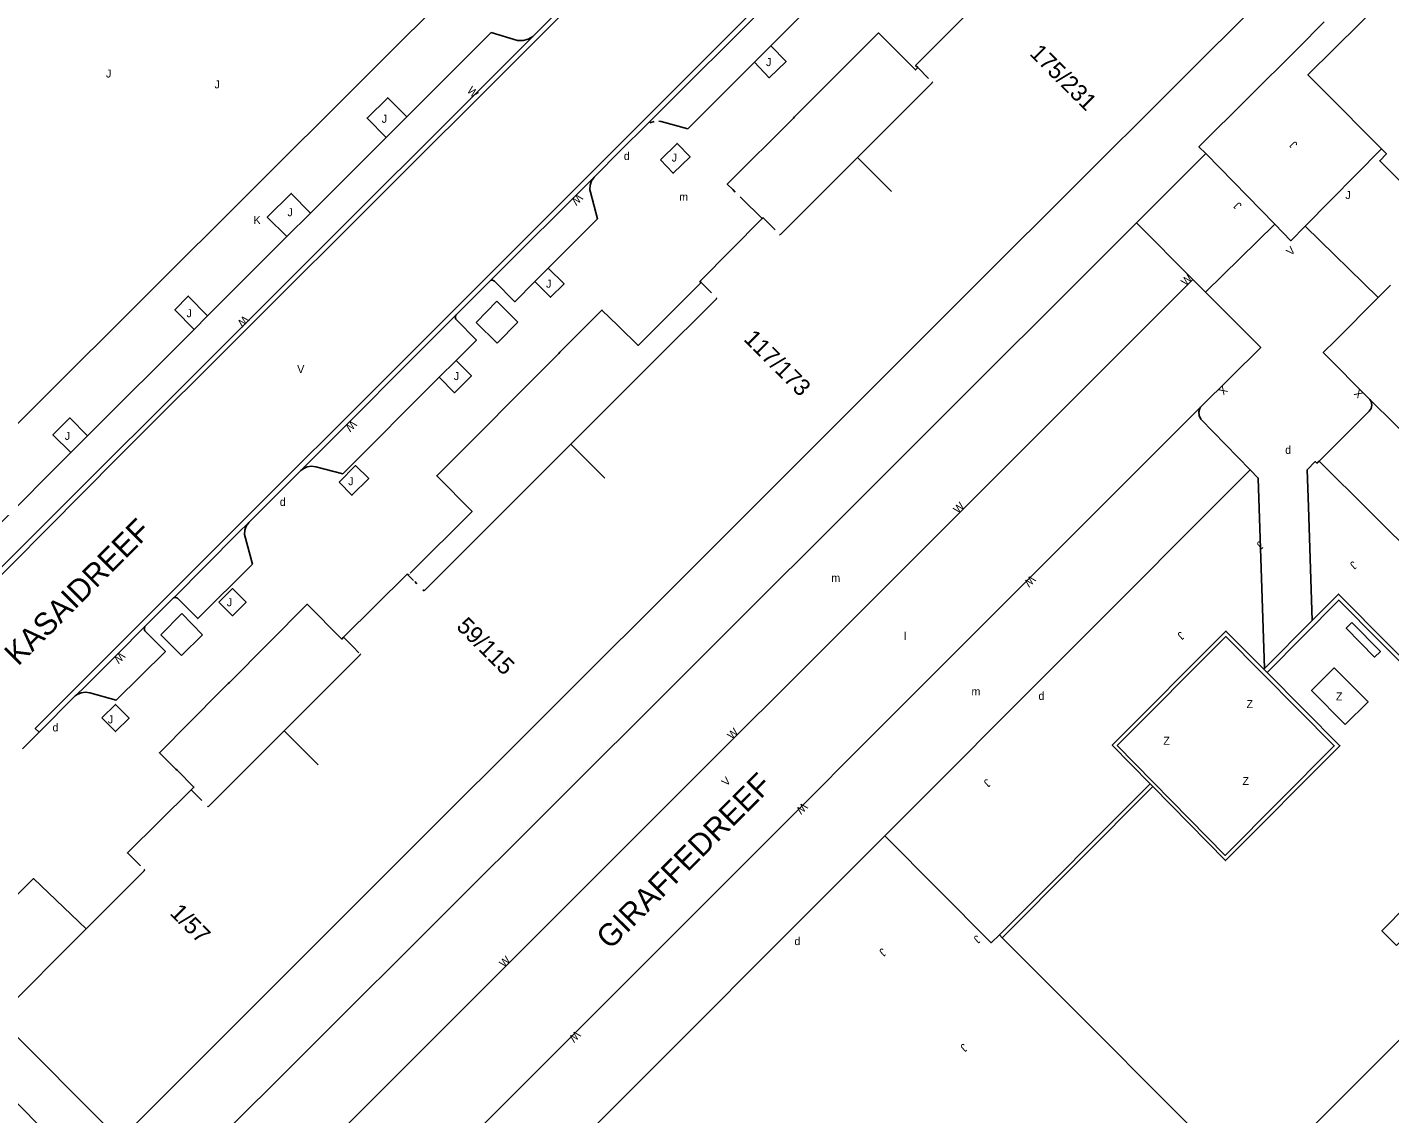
# Model space of a CAD drawing. Extents: x 134999 to 136502, y 457398 to 459002.
# Drawn here: x 135874 to 135959.1, y 458863.8 to 458931.7 of the extents above; entities that cross this region are included whole.
import ezdxf

# ---------------------------------------------------------------- set-up
doc = ezdxf.new("R2010")
doc.units = 0
for name, color, linetype in [('RI_DGTB_15', 7, 'Continuous'), ('RI_DGTB_18', 7, 'Continuous'), ('RI_DGTB_2', 7, 'Continuous'), ('RI_DGTB_29', 7, 'Continuous'), ('RI_DGTB_3', 7, 'Continuous'), ('RI_DGTB_30', 7, 'Continuous'), ('RI_DGTB_31', 7, 'Continuous'), ('RI_DGTB_32', 7, 'Continuous'), ('RI_DGTB_35', 7, 'Continuous'), ('RI_DGTB_36', 7, 'Continuous'), ('RI_DGTB_37', 7, 'Continuous'), ('RI_DGTB_43', 7, 'Continuous'), ('RI_DGTB_53', 7, 'Continuous'), ('RI_DGTB_54', 7, 'Continuous')]:
    doc.layers.add(name, color=color, linetype=linetype)

msp = doc.modelspace()

# ---------------------------------------------------------------- linework, layer by layer
at = {"layer": 'RI_DGTB_15'}
for p, q in [((135925.844, 458923.519), (135927.966, 458921.398)), ((135907.926, 458905.599), (135910.048, 458903.478)), ((135890.008, 458887.679), (135892.13, 458885.558))]:
    msp.add_line(p, q, dxfattribs=at)
at = {"layer": 'RI_DGTB_18'}
msp.add_lwpolyline([(135927.549, 458881.126), (135934.187, 458874.441), (135934.718, 458874.926)], dxfattribs=at)
at = {"layer": 'RI_DGTB_2'}
for p, q in [((135930.282, 458928.468), (135929.604, 458929.147)), ((135930.538, 458928.212), (135930.502, 458928.248)), ((135921.009, 458918.683), (135920.976, 458918.717)), ((135916.708, 458915.06), (135916.063, 458915.707)), ((135917.047, 458914.72), (135917.009, 458914.758)), ((135898.106, 458897.087), (135897.769, 458897.425)), ((135898.309, 458896.884), (135898.176, 458897.017)), ((135898.752, 458896.44), (135898.681, 458896.511)), ((135894.317, 458892.941), (135893.719, 458893.541)), ((135894.687, 458892.571), (135894.317, 458892.941)), ((135894.793, 458892.464), (135894.758, 458892.499)), ((135884.868, 458883.332), (135884.196, 458884.005)), ((135885.264, 458882.935), (135885.223, 458882.976)), ((135881.301, 458878.972), (135881.25, 458879.023))]:
    msp.add_line(p, q, dxfattribs=at)
for points in [[(135933.529, 458933.169), (135933.449, 458933.25), (135929.47, 458929.282), (135929.604, 458929.147)], [(135919.892, 458919.705), (135915.988, 458915.782), (135916.063, 458915.707)], [(135920.695, 458918.998), (135919.94, 458919.754), (135919.892, 458919.705)], [(135893.719, 458893.541), (135897.705, 458897.489), (135897.769, 458897.425)], [(135884.196, 458884.005), (135880.22, 458880.056), (135881.027, 458879.246)]]:
    msp.add_lwpolyline(points, dxfattribs=at)
at = {"layer": 'RI_DGTB_3'}
for p, q in [((135930.538, 458928.212), (135927.031, 458924.705)), ((135927.031, 458924.705), (135925.844, 458923.518)), ((135925.844, 458923.518), (135921.009, 458918.683)), ((135933.515, 458915.852), (135915.587, 458897.942)), ((135917.047, 458914.72), (135913.137, 458910.81)), ((135913.137, 458910.81), (135907.926, 458905.599)), ((135907.926, 458905.599), (135898.752, 458896.44)), ((135915.587, 458897.942), (135897.659, 458880.031)), ((135894.793, 458892.464), (135891.242, 458888.912)), ((135891.242, 458888.912), (135890.008, 458887.679)), ((135890.008, 458887.679), (135885.264, 458882.935)), ((135881.301, 458878.972), (135877.637, 458875.307))]:
    msp.add_line(p, q, dxfattribs=at)
for points in [[(135934.758, 458932.432), (135943.758, 458941.433), (135951.475, 458933.795), (135933.515, 458915.852)], [(135897.659, 458880.031), (135879.741, 458862.13), (135872.09, 458869.759), (135877.637, 458875.307)]]:
    msp.add_lwpolyline(points, dxfattribs=at)
at = {"layer": 'RI_DGTB_31'}
for p, q in [((135902.005, 458913.219), (135903.301, 458914.544)), ((135903.301, 458914.544), (135904.62, 458913.238)), ((135903.317, 458911.926), (135902.005, 458913.219)), ((135904.62, 458913.238), (135903.317, 458911.926)), ((135882.308, 458893.697), (135883.623, 458895.013)), ((135883.623, 458895.013), (135884.909, 458893.694)), ((135883.608, 458892.402), (135882.308, 458893.697)), ((135884.909, 458893.694), (135883.608, 458892.402))]:
    msp.add_line(p, q, dxfattribs=at)
for points in [[(135885.93, 458895.729), (135886.781, 458894.879), (135887.632, 458895.724), (135886.784, 458896.576), (135885.93, 458895.729)], [(135878.626, 458888.503), (135879.477, 458889.337), (135880.326, 458888.482), (135879.475, 458887.637), (135878.626, 458888.503)]]:
    msp.add_lwpolyline(points, dxfattribs=at)
at = {"layer": 'RI_DGTB_32'}
for p, q in [((135951.235, 458891.538), (135951.431, 458891.341)), ((135944.305, 458884.2), (135944.134, 458884.373))]:
    msp.add_line(p, q, dxfattribs=at)
for points in [[(135956.738, 458894.452), (135958.514, 458892.649), (135958.158, 458892.298), (135956.381, 458894.102), (135956.738, 458894.452)], [(135951.235, 458891.538), (135948.867, 458893.925), (135941.756, 458886.794), (135944.134, 458884.373)], [(135942.06, 458886.775), (135948.848, 458893.582), (135955.629, 458886.748), (135948.812, 458879.904), (135942.06, 458886.775)], [(135951.431, 458891.341), (135955.986, 458886.751), (135948.844, 458879.581), (135944.305, 458884.2)]]:
    msp.add_lwpolyline(points, dxfattribs=at)
msp.add_lwpolyline([(135959.531, 458874.269), (135958.61, 458875.177), (135963.38, 458880.017), (135964.301, 458879.109)], close=True, dxfattribs=at)
at = {"layer": 'RI_DGTB_53'}
for p, q in [((135905.548, 458931.089), (135916.209, 458941.774)), ((135912.618, 458925.528), (135923.5, 458936.407)), ((135905.548, 458931.089), (135868.28, 458893.86)), ((135919.399, 458929.478), (135920.431, 458930.509)), ((135919.399, 458929.478), (135915.238, 458925.319)), ((135897.674, 458926.069), (135896.39, 458924.785)), ((135913.137, 458925.78), (135912.86, 458925.69)), ((135913.574, 458925.768), (135913.428, 458925.792)), ((135915.238, 458925.319), (135913.574, 458925.768)), ((135921.833, 458925.986), (135921.904, 458926.057)), ((135896.39, 458924.785), (135891.659, 458920.055)), ((135912.618, 458925.528), (135911.087, 458924.028)), ((135911.087, 458924.028), (135909.391, 458922.305)), ((135902.917, 458915.836), (135909.391, 458922.305)), ((135918.207, 458921.363), (135918.043, 458921.525)), ((135918.583, 458920.99), (135918.512, 458921.059)), ((135919.892, 458919.705), (135918.583, 458920.99)), ((135891.659, 458920.055), (135890.189, 458918.585)), ((135890.189, 458918.585), (135885.228, 458913.625)), ((135906.517, 458916.61), (135905.679, 458915.772)), ((135902.868, 458915.795), (135900.75, 458913.669)), ((135902.917, 458915.836), (135902.868, 458915.795)), ((135885.228, 458913.625), (135884.38, 458912.777)), ((135900.75, 458913.669), (135891.057, 458903.958)), ((135884.38, 458912.777), (135877.726, 458906.125)), ((135910.857, 458913.02), (135910.928, 458912.951)), ((135907.169, 458911.282), (135907.24, 458911.353)), ((135900.753, 458910.838), (135899.708, 458909.792)), ((135877.726, 458906.125), (135876.68, 458905.079)), ((135876.68, 458905.079), (135870.214, 458898.614)), ((135891.057, 458903.958), (135887.808, 458900.703)), ((135897.769, 458897.425), (135897.821, 458897.477)), ((135883.095, 458895.994), (135881.297, 458894.205)), ((135883.114, 458896.009), (135883.095, 458895.994)), ((135886.055, 458890.178), (135886.524, 458890.643)), ((135886.524, 458890.643), (135886.595, 458890.714)), ((135874.706, 458887.609), (135876.953, 458889.868)), ((135876.953, 458889.868), (135877.381, 458890.271)), ((135874.706, 458887.609), (135873.661, 458886.557)), ((135883.32, 458885.226), (135883.25, 458885.296))]:
    msp.add_line(p, q, dxfattribs=at)
for points in [[(135945.377, 458958.299), (135945.24, 458958.477), (135944.554, 458957.788), (135944.477, 458957.872), (135874.456, 458887.843), (135874.706, 458887.609)], [(135916.209, 458941.774), (135916.287, 458941.416), (135904.282, 458929.383), (135879.638, 458904.788), (135868.549, 458893.628), (135868.28, 458893.86)], [(135972.965, 458935.726), (135967.059, 458941.636), (135953.989, 458928.687), (135954.92, 458927.748)], [(135920.431, 458930.509), (135923.726, 458933.816), (135923.275, 458935.44), (135923.27, 458935.791), (135923.348, 458936.113), (135923.5, 458936.407)], [(135855.391, 458889.023), (135874.637, 458908.17), (135901.4, 458934.885), (135900.513, 458935.745)], [(135897.674, 458926.069), (135902.939, 458931.333), (135904.586, 458930.836), (135904.947, 458930.841), (135905.263, 458930.928), (135905.548, 458931.089)], [(135921.904, 458926.057), (135927.16, 458931.316), (135929.46, 458929.004), (135929.604, 458929.147)], [(135920.431, 458930.509), (135921.382, 458929.533), (135920.328, 458928.505), (135919.399, 458929.478)], [(135897.674, 458926.069), (135896.482, 458927.262), (135895.197, 458925.991), (135896.39, 458924.785)], [(135921.833, 458925.986), (135917.706, 458921.856), (135918.043, 458921.525)], [(135913.525, 458923.385), (135914.321, 458922.541), (135915.38, 458923.575), (135914.57, 458924.405), (135913.525, 458923.385)], [(135906.517, 458916.61), (135909.599, 458919.695), (135909.148, 458921.352), (135909.124, 458921.5), (135909.137, 458921.79), (135909.228, 458922.065), (135909.391, 458922.305)], [(135891.659, 458920.055), (135890.458, 458921.28), (135888.961, 458919.794), (135890.189, 458918.585)], [(135905.679, 458915.772), (135906.657, 458914.792), (135907.505, 458915.631), (135906.517, 458916.61)], [(135905.679, 458915.772), (135904.421, 458914.513), (135903.148, 458915.788), (135903.041, 458915.848), (135902.917, 458915.836)], [(135916.063, 458915.707), (135912.131, 458911.774), (135910.928, 458912.951)], [(135884.38, 458912.777), (135883.188, 458913.999), (135884.017, 458914.86), (135885.228, 458913.625)], [(135900.753, 458910.838), (135902.028, 458912.114), (135900.763, 458913.395), (135900.739, 458913.425), (135900.706, 458913.549), (135900.75, 458913.669)], [(135907.24, 458911.353), (135909.866, 458913.99), (135910.857, 458913.02)], [(135907.169, 458911.282), (135899.546, 458903.628), (135901.752, 458901.4), (135897.892, 458897.548)], [(135900.753, 458910.838), (135901.718, 458909.873), (135900.661, 458908.823), (135899.708, 458909.792)], [(135899.708, 458909.792), (135893.673, 458903.753), (135891.999, 458904.19), (135891.724, 458904.229), (135891.45, 458904.188), (135891.199, 458904.071), (135891.057, 458903.958)], [(135876.68, 458905.079), (135875.567, 458906.185), (135876.621, 458907.245), (135877.726, 458906.125)], [(135893.441, 458903.232), (135894.251, 458902.416), (135895.295, 458903.453), (135894.481, 458904.263), (135893.441, 458903.232)], [(135887.808, 458900.703), (135887.647, 458900.486), (135887.557, 458900.231), (135887.545, 458899.961), (135888.026, 458898.101), (135884.618, 458894.704), (135883.354, 458895.977), (135883.24, 458896.031), (135883.114, 458896.009)], [(135883.114, 458896.009), (135887.124, 458900.047), (135887.808, 458900.703)], [(135886.595, 458890.714), (135891.459, 458895.598), (135893.622, 458893.425), (135893.719, 458893.541)], [(135881.297, 458894.205), (135881.257, 458894.085), (135881.311, 458893.944), (135882.593, 458892.645), (135879.52, 458889.604), (135877.87, 458890.054), (135877.597, 458890.1), (135877.323, 458890.065), (135877.07, 458889.954), (135876.953, 458889.868)], [(135877.381, 458890.271), (135879.595, 458892.474), (135881.297, 458894.205)], [(135886.055, 458890.178), (135882.221, 458886.322), (135883.25, 458885.296)], [(135883.32, 458885.226), (135884.374, 458884.174), (135884.196, 458884.005)]]:
    msp.add_lwpolyline(points, dxfattribs=at)
at = {"layer": 'RI_DGTB_54'}
for p, q in [((135958.585, 458924.069), (135954.92, 458927.748)), ((135953.814, 458919.232), (135958.585, 458924.069)), ((135947.612, 458923.782), (135943.27, 458919.446)), ((135947.612, 458923.782), (135951.916, 458919.358)), ((135943.27, 458919.446), (135946.797, 458915.908)), ((135951.916, 458919.358), (135947.589, 458915.113)), ((135958.385, 458914.777), (135953.814, 458919.232)), ((135946.797, 458915.908), (135888.221, 458857.33)), ((135946.797, 458915.908), (135947.589, 458915.113)), ((135959.146, 458915.544), (135958.385, 458914.777)), ((135950.211, 458912.48), (135947.589, 458915.113)), ((135955.705, 458912.077), (135958.385, 458914.777)), ((135892.415, 458853.032), (135947.279, 458907.921)), ((135957.862, 458908.408), (135995.68, 458870.701)), ((135954.698, 458904.546), (135990.904, 458868.422)), ((135927.549, 458881.126), (135950.389, 458903.995)), ((135954.252, 458894.578), (135951.276, 458891.579)), ((135951.276, 458891.579), (135951.235, 458891.538)), ((135934.718, 458874.926), (135944.134, 458884.373)), ((135934.89, 458874.755), (135944.305, 458884.2)), ((135895.924, 458849.463), (135927.549, 458881.126)), ((135934.89, 458874.755), (135934.718, 458874.926))]:
    msp.add_line(p, q, dxfattribs=at)
for points in [[(135955.009, 458932.001), (135953.333, 458930.319), (135947.179, 458924.199), (135947.612, 458923.782)], [(135962.682, 458919.108), (135958.473, 458923.326), (135958.895, 458923.757), (135958.585, 458924.069)], [(135884.708, 458860.984), (135914.441, 458890.651), (135943.27, 458919.446)], [(135951.916, 458919.358), (135952.92, 458918.325), (135953.814, 458919.232)], [(135947.279, 458907.921), (135951.04, 458911.64), (135950.211, 458912.48)], [(135957.862, 458908.408), (135954.946, 458911.339), (135955.705, 458912.077)], [(135950.389, 458903.995), (135947.289, 458907.179), (135947.194, 458907.39), (135947.176, 458907.621), (135947.237, 458907.845), (135947.279, 458907.921)], [(135954.698, 458904.546), (135957.821, 458907.66), (135957.937, 458907.841), (135957.979, 458908.052), (135957.942, 458908.263), (135957.862, 458908.408)], [(135954.252, 458894.578), (135954.017, 458901.684), (135953.945, 458904.004), (135954.438, 458904.513), (135954.546, 458904.425), (135954.698, 458904.546)], [(135951.276, 458891.579), (135950.887, 458903.484), (135950.389, 458903.995)], [(135967.074, 458875.375), (135966.927, 458875.522), (135971.529, 458880.128), (135955.912, 458895.857), (135951.431, 458891.341)], [(135967.074, 458875.375), (135971.852, 458880.157), (135955.892, 458896.231), (135954.252, 458894.578)], [(135956.321, 458888.084), (135957.743, 458889.49), (135955.636, 458891.624), (135954.214, 458890.218), (135956.321, 458888.084)], [(135884.708, 458860.984), (135884.594, 458861.091), (135880.664, 458857.027), (135867.551, 458870.2), (135867.553, 458871.725), (135874.353, 458878.452), (135877.637, 458875.307)], [(135934.89, 458874.755), (135950.481, 458859.13), (135964.759, 458873.432), (135980.387, 458857.852)]]:
    msp.add_lwpolyline(points, dxfattribs=at)

# ---------------------------------------------------------------- texts
at = {"layer": 'RI_DGTB_29'}
for p in [(135911.239, 458923.371), (135952.566, 458904.998), (135889.738, 458901.747), (135937.15, 458889.62), (135875.536, 458887.65), (135921.899, 458874.294)]:
    msp.add_text('d', height=0.5, dxfattribs=at).set_placement(p)
at = {"layer": 'RI_DGTB_30'}
for s, rotation, p in [('W', 313.72431, (135901.404, 458927.672)), ('W', 224.9065, (135908.375, 458921.292)), ('V', 45.00717, (135952.932, 458917.352)), ('W', 44.99773, (135946.355, 458915.466)), ('W', 225.63695, (135887.496, 458913.687)), ('X', 224.99772, (135948.668, 458909.297)), ('X', 135.08565, (135957.492, 458908.783)), ('W', 224.98374, (135894.243, 458907.141)), ('W', 44.99773, (135932.123, 458901.233)), ('W', 224.99772, (135936.662, 458897.438)), ('W', 225.2767, (135879.771, 458892.651)), ('W', 44.99773, (135918.001, 458887.111)), ('V', 44.99773, (135917.65, 458884.192)), ('W', 224.99772, (135922.421, 458883.225)), ('W', 44.99773, (135903.752, 458872.862)), ('W', 224.99772, (135908.225, 458868.981))]:
    msp.add_text(s, height=0.5, rotation=rotation, dxfattribs=at).set_placement(p)
for s, p in [('K', (135888.099, 458919.364)), ('V', (135890.829, 458910.046))]:
    msp.add_text(s, height=0.5, dxfattribs=at).set_placement(p)
at = {"layer": 'RI_DGTB_31'}
for p in [(135878.88, 458928.525), (135920.124, 458929.237), (135885.664, 458927.847), (135896.11, 458925.694), (135914.227, 458923.269), (135956.328, 458920.928), (135890.216, 458919.853), (135906.377, 458915.385), (135883.912, 458913.542), (135900.617, 458909.612), (135876.304, 458905.875), (135894.018, 458903.042), (135886.43, 458895.475), (135878.995, 458888.15)]:
    msp.add_text('J', height=0.5, dxfattribs=at).set_placement(p)
for rotation, p in [(135.08565, (135953.374, 458924.363)), (135.08565, (135949.886, 458920.557)), (221.96455, (135950.976, 458899.596)), (221.96455, (135956.805, 458898.332)), (221.96455, (135946.024, 458893.931)), (221.96455, (135933.919, 458884.724)), (221.96455, (135933.291, 458874.95)), (221.96455, (135927.389, 458874.139)), (221.96455, (135932.459, 458868.174))]:
    msp.add_text('J', height=0.5, rotation=rotation, dxfattribs=at).set_placement(p)
at = {"layer": 'RI_DGTB_32'}
for p in [(135955.736, 458889.588), (135950.15, 458889.11), (135944.954, 458886.819), (135949.899, 458884.302)]:
    msp.add_text('Z', height=0.5, dxfattribs=at).set_placement(p)
at = {"layer": 'RI_DGTB_35'}
for s, p in [('175/231', (135936.54, 458929.972)), ('1/57', (135882.814, 458876.242))]:
    msp.add_text(s, height=1.054, rotation=314.9922, dxfattribs=at).set_placement(p)
at = {"layer": 'RI_DGTB_36'}
for s, p in [('117/173', (135918.668, 458912.124)), ('59/115', (135900.718, 458894.145))]:
    msp.add_text(s, height=1.054, rotation=314.9922, dxfattribs=at).set_placement(p)
at = {"layer": 'RI_DGTB_37'}
for s, rotation, p in [('KASAIDREEF', 45, (135873.395, 458891.695)), ('GIRAFFEDREEF', 45.08983, (135910.377, 458873.958))]:
    msp.add_text(s, height=1.4, rotation=rotation, dxfattribs=at).set_placement(p)
at = {"layer": 'RI_DGTB_43'}
for s, p in [('m', (135914.697, 458920.82)), ('m', (135924.204, 458896.999)), ('l', (135928.746, 458893.357)), ('m', (135932.964, 458889.9))]:
    msp.add_text(s, height=0.5, dxfattribs=at).set_placement(p)

doc.saveas('drawing.dxf')
